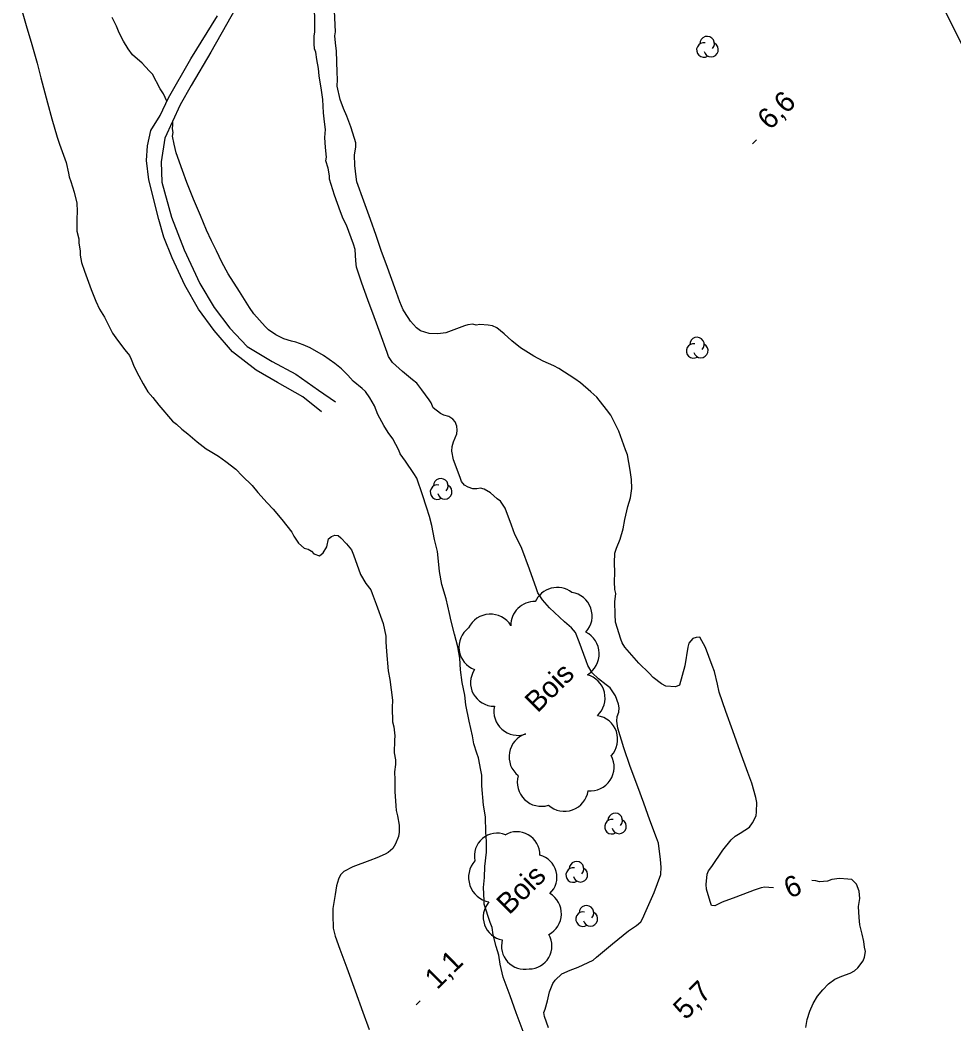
# Model space of a CAD drawing. Extents: x 381879 to 384696, y 5564785 to 5567594.
# Drawn here: x 383608.2 to 383743.2, y 5566420.6 to 5566565.6 of the extents above; entities that cross this region are included whole.
import ezdxf

# ---------------------------------------------------------------- set-up
doc = ezdxf.new("R2010")
doc.units = 0
for name, color, linetype in [('Niveau 19', 7, 'Continuous'), ('Niveau 2', 7, 'Continuous'), ('Niveau 22', 7, 'Continuous'), ('Niveau 3', 7, 'Continuous'), ('Niveau 4', 7, 'Continuous'), ('Niveau 44', 7, 'Continuous')]:
    doc.layers.add(name, color=color, linetype=linetype)

msp = doc.modelspace()

# ---------------------------------------------------------------- linework, layer by layer
at = {"layer": 'Niveau 19'}
for points in [[(383640.34, 5566569.12), (383638.06, 5566564.97), (383635.77, 5566561), (383632.94, 5566556.17), (383631.35, 5566553.36)], [(383629.65, 5566554.39), (383632.9, 5566560.05), (383636.76, 5566566.26)], [(383628.26, 5566536.81), (383626.8, 5566542.53), (383626.46, 5566545.33), (383626.62, 5566547.45), (383627.12, 5566549.65), (383628.47, 5566551.85), (383629.65, 5566554.39)], [(383631.35, 5566553.36), (383629.15, 5566548.56), (383628.61, 5566545.15), (383628.71, 5566542.23), (383630.09, 5566537.16)], [(383651.79, 5566509.01), (383649.08, 5566511.18), (383645.39, 5566513.26), (383642.31, 5566515.03), (383638.89, 5566517.71), (383636.26, 5566520.75), (383633.99, 5566523.86), (383632.04, 5566527.34), (383630.17, 5566531.28), (383629, 5566534.24), (383628.26, 5566536.81)], [(383630.09, 5566537.16), (383631.92, 5566532.43), (383634.21, 5566527.58), (383636.24, 5566524.12), (383638.54, 5566521.09), (383641.04, 5566518.47), (383644.63, 5566516.28), (383648.08, 5566514.45), (383651.35, 5566512.15), (383653.78, 5566510.48)]]:
    msp.add_lwpolyline(points, dxfattribs=at)
at = {"layer": 'Niveau 2'}
for points in [[(383650.73, 5566562.17), (383650.73, 5566563.31), (383650.79, 5566563.93), (383650.83, 5566565.95), (383650.74, 5566566.98), (383650.64, 5566569), (383650.4, 5566570.95), (383650.11, 5566573.58), (383649.74, 5566575.29), (383649.31, 5566576.87), (383648.72, 5566578.7), (383648.15, 5566579.75), (383647.43, 5566580.67), (383647.18, 5566581.08)], [(383628.46, 5566555.71), (383627.34, 5566557.81), (383626.89, 5566558.31), (383625.84, 5566559.38), (383624.48, 5566560.59), (383623.81, 5566561.48), (383623.18, 5566562.58), (383622.55, 5566563.8), (383622.16, 5566564.77), (383621.52, 5566565.99)], [(383653.78, 5566563.92), (383653.64, 5566566.97)], [(383654.46, 5566554.17), (383654.04, 5566556.09), (383654.1, 5566557.04), (383654.05, 5566558.09), (383653.96, 5566561.15), (383653.8, 5566562.36), (383653.71, 5566563.35), (383653.78, 5566563.92)], [(383662.04, 5566516.15), (383661.44, 5566517.04), (383661.24, 5566517.59), (383660.23, 5566520.37), (383659.36, 5566522.76), (383658.47, 5566525.2), (383657.6, 5566527.59), (383656.83, 5566529.94), (383656.74, 5566530.83), (383656.65, 5566532.49), (383656.38, 5566533.23), (383655.38, 5566535.97), (383654.91, 5566536.91), (383654.52, 5566537.93), (383653.65, 5566540.32), (383652.93, 5566542.64), (383652.92, 5566543.14), (383652.74, 5566544.21), (383652.42, 5566545.28), (383652.47, 5566545.83), (383652.37, 5566547.22), (383652.26, 5566548.65), (383652.36, 5566549.83), (383652.19, 5566550.92), (383652.07, 5566552.2), (383651.95, 5566554.16), (383651.78, 5566555.52), (383651.44, 5566557.55), (383651.36, 5566558.64), (383651.09, 5566559.91), (383650.96, 5566560.99), (383650.78, 5566561.48), (383650.73, 5566562.17), (383650.73, 5566562.17)], [(383629.43, 5566553.92), (383628.93, 5566554.97), (383628.46, 5566555.71)], [(383712.3, 5566448.14), (383713.61, 5566449.02), (383714.07, 5566449.62), (383714.58, 5566450.63), (383714.65, 5566451.25), (383714.7, 5566452.59), (383714.54, 5566453.3), (383713.97, 5566455.35), (383713.39, 5566456.93), (383712.29, 5566459.95), (383711.2, 5566462.94), (383710.19, 5566465.74), (383709.22, 5566468.5), (383708.98, 5566469.69), (383708.56, 5566471.49), (383708.24, 5566472.37), (383707.29, 5566474.99), (383706.43, 5566476.46), (383705.91, 5566476.44), (383705.43, 5566476.25), (383704.85, 5566475.61), (383704.73, 5566475.01), (383704.27, 5566472.34), (383703.51, 5566469.53), (383702.93, 5566469.29), (383701.52, 5566469.38), (383700.9, 5566469.73), (383699.69, 5566470.65), (383699.11, 5566471.27), (383697.64, 5566472.73), (383695.6, 5566475.01), (383695.22, 5566475.64), (383695.03, 5566476.16), (383694.26, 5566478.63), (383694.2, 5566479.72), (383694.18, 5566481.58), (383694.31, 5566482.76), (383694.17, 5566483.37), (383694.11, 5566484.47), (383694.16, 5566485.79), (383694.11, 5566487.22), (383694.18, 5566488.61), (383694.41, 5566489.31), (383694.95, 5566490.63), (383695.36, 5566492.1), (383695.63, 5566493.45), (383696.05, 5566495.33), (383696.42, 5566496.61), (383696.61, 5566497.94), (383696.56, 5566499.26), (383696.4, 5566500.57), (383695.98, 5566502.8), (383695.71, 5566503.53), (383694.73, 5566506.22), (383693.58, 5566508.54), (383692.97, 5566509.36), (383691.54, 5566511.12), (383690.68, 5566511.91), (383689.19, 5566513.2), (383688.36, 5566513.77), (383686.09, 5566515.29), (383685.36, 5566515.66), (383683.83, 5566516.34), (383682.48, 5566517.06), (383680.54, 5566518.25), (383679.26, 5566519.29), (383678.17, 5566520.3), (383677.1, 5566521.15), (383676.5, 5566521.46), (383675.84, 5566521.56), (383674.65, 5566521.62), (383674.14, 5566521.56), (383673.62, 5566521.69), (383672.93, 5566521.61), (383672.44, 5566521.43), (383669.75, 5566520.45), (383668.58, 5566520.3), (383667.34, 5566520.36), (383666.06, 5566520.72), (383665.49, 5566521.18), (383664.61, 5566522.13), (383664.31, 5566522.66), (383663.56, 5566523.78), (383663.1, 5566524.93), (383662.38, 5566526.92), (383661.3, 5566529.87), (383660.41, 5566532.31), (383659.68, 5566534.49), (383658.86, 5566536.83), (383657.89, 5566539.48), (383656.9, 5566542.25), (383656.76, 5566542.99), (383656.58, 5566544.6), (383656.55, 5566546.15), (383656.75, 5566547.24), (383656.73, 5566547.87), (383656.56, 5566548.51), (383656, 5566550.22), (383655.44, 5566551.72), (383654.94, 5566552.86), (383654.46, 5566554.17)], [(383635.15, 5566535.26), (383634.27, 5566537.37), (383633.26, 5566539.73), (383632.29, 5566542.16), (383631.67, 5566543.87), (383630.76, 5566546.44), (383630.46, 5566547.71), (383630.24, 5566548.86), (383630.34, 5566549.39), (383630.25, 5566549.89), (383630.31, 5566550.49), (383630.27, 5566551.01)], [(383680.91, 5566419.47), (383679.92, 5566422.18), (383679.03, 5566424.64), (383678.04, 5566427.36), (383677.59, 5566429.23), (383677.41, 5566430.54), (383677, 5566431.78), (383676.58, 5566433.46), (383676.42, 5566434.5), (383676.14, 5566435.25), (383675.26, 5566437.91), (383675.26, 5566438.44), (383675.19, 5566440.31), (383675.31, 5566441.74), (383675.37, 5566443.34), (383675.6, 5566445.4), (383675.63, 5566446.94), (383675.52, 5566448.31), (383675.47, 5566450.5), (383675.2, 5566452.17), (383674.96, 5566455), (383674.93, 5566456.54), (383674.8, 5566457.24), (383674.46, 5566459.01), (383674.2, 5566459.7), (383673.81, 5566461.03), (383673.58, 5566462.22), (383673.1, 5566464.31), (383672.65, 5566466.67), (383672.47, 5566468.1), (383672.12, 5566469.93), (383671.88, 5566471.76), (383671.75, 5566473.41), (383671.45, 5566475.05), (383671.01, 5566476.89), (383670.49, 5566478.79), (383670.27, 5566479.87), (383669.78, 5566482.02), (383669.16, 5566484.09), (383668.82, 5566485.95), (383668.7, 5566487.46), (383668.52, 5566488.82), (383668.1, 5566490.56), (383667.72, 5566492.59), (383667.38, 5566493.89), (383666.96, 5566495.27), (383666.36, 5566497.05), (383665.55, 5566499.44), (383665.12, 5566500.09), (383663.91, 5566501.91), (383663.15, 5566502.95), (383662.95, 5566503.5), (383662.09, 5566505.1), (383661.39, 5566506.02), (383660.76, 5566507.06), (383659.91, 5566508.63), (383659.44, 5566509.9), (383658.77, 5566511.04), (383658.12, 5566511.97), (383657.64, 5566512.4), (383656.36, 5566513.46), (383655.6, 5566514.32), (383654.65, 5566515.25), (383653.68, 5566516.02), (383652.07, 5566517.14), (383650.12, 5566518.26), (383649.14, 5566518.69), (383648.07, 5566519.11), (383647.42, 5566519.21), (383646.34, 5566519.59), (383645.17, 5566520.16), (383644.09, 5566520.87), (383643.64, 5566521.35), (383642, 5566523.16), (383641.39, 5566524.08), (383639.9, 5566526.4), (383638.27, 5566528.95), (383637.37, 5566530.67), (383636.62, 5566532.27), (383635.87, 5566533.74), (383635.15, 5566535.26)], [(383684.57, 5566420), (383683.99, 5566421.64), (383683.92, 5566422.23), (383684.1, 5566422.73), (383684.45, 5566423.94), (383684.71, 5566425.22), (383685.19, 5566426.42), (383685.55, 5566426.89), (383686.52, 5566427.84), (383687.7, 5566428.35), (383688.86, 5566428.78), (383691.04, 5566429.81), (383691.53, 5566430.22), (383693.82, 5566432.16), (383696.14, 5566434.04), (383697.3, 5566434.79), (383697.91, 5566435.33), (383698.17, 5566435.78), (383698.67, 5566436.97), (383699.85, 5566439.57), (383700.8, 5566442.17), (383700.85, 5566443.25), (383700.77, 5566444.35), (383700.45, 5566446.7), (383700.18, 5566447.45), (383699.24, 5566450.03), (383698.35, 5566452.47), (383697.48, 5566454.86), (383696.4, 5566457.77), (383695.44, 5566460.48), (383694.62, 5566463.31), (383694.45, 5566464.31), (383694.48, 5566464.98), (383694.74, 5566465.65), (383694.8, 5566466.27), (383694.69, 5566466.79), (383694.25, 5566468.01), (383693.5, 5566469.12), (383692.9, 5566469.56), (383691.82, 5566470.46), (383690.91, 5566471.33), (383690.28, 5566472.35), (383690.04, 5566473.03), (383689.03, 5566475.79), (383688.46, 5566477.14), (383687.91, 5566477.83), (383686.89, 5566478.69), (383684.7, 5566480.68), (383683.72, 5566481.84), (383683.05, 5566482.87), (383682.84, 5566483.46), (383681.81, 5566486.27), (383680.72, 5566489.28), (383680.21, 5566490.37), (383679.71, 5566491.3), (383679.22, 5566492.63), (383678.32, 5566495.09), (383677.63, 5566496.12), (383677.17, 5566496.46), (383676.2, 5566497.3), (383675.28, 5566497.84), (383674.76, 5566497.99), (383674.22, 5566497.88), (383673.62, 5566497.91), (383672.98, 5566498.13), (383672.44, 5566498.44), (383671.99, 5566498.98), (383671.79, 5566499.53), (383670.86, 5566502.08), (383670.63, 5566503.32), (383670.67, 5566504.01), (383670.87, 5566504.7), (383671.31, 5566505.84), (383671.37, 5566506.36), (383671.33, 5566506.96), (383671.1, 5566507.58), (383670.75, 5566507.96), (383670.18, 5566508.35), (383669.45, 5566508.53), (383668.98, 5566508.78), (383667.91, 5566509.61), (383667.63, 5566510.32), (383667.34, 5566510.76), (383666.27, 5566512.2), (383665.54, 5566513.15), (383664.94, 5566513.63), (383663.47, 5566514.86), (383662.04, 5566516.15)], [(383717.11, 5566440.23), (383716.4, 5566440.29), (383715.85, 5566440.35), (383715.29, 5566440.25), (383714.3, 5566439.89), (383711.63, 5566438.92), (383709.69, 5566438.17), (383708.63, 5566437.63), (383708.13, 5566437.71), (383707.92, 5566438.27), (383707.4, 5566440.06), (383707.36, 5566440.75), (383707.49, 5566442.2), (383707.72, 5566442.69), (383708.17, 5566443.34), (383709.77, 5566445.67), (383710.98, 5566447.19), (383711.53, 5566447.71), (383712.3, 5566448.14)], [(383721.75, 5566420.06), (383721.96, 5566421.22), (383722.36, 5566422.41), (383722.83, 5566423.52), (383723.45, 5566424.57), (383724.22, 5566425.49), (383725.05, 5566426.37), (383725.95, 5566427.04), (383726.95, 5566427.47), (383728.15, 5566427.9), (383728.79, 5566428.26), (383729.29, 5566428.7), (383730.07, 5566429.71), (383730.24, 5566430.24), (383730.39, 5566431.06), (383730.24, 5566431.69), (383730.16, 5566432.51), (383729.92, 5566433.57), (383729.55, 5566434.88), (383729.46, 5566435.94), (383729.38, 5566437.57), (383729.58, 5566438.7), (383729.47, 5566439.77), (383729.1, 5566440.79), (383728.41, 5566441.47), (383727.85, 5566441.48), (383726.64, 5566441.59), (383725.54, 5566441.45), (383724.89, 5566441.23), (383723.74, 5566441.13), (383723.19, 5566441.25), (383722.63, 5566441.29)]]:
    msp.add_lwpolyline(points, dxfattribs=at)
at = {"layer": 'Niveau 22'}
msp.add_lwpolyline([(383831.31, 5566399.62), (383825.14, 5566413.33), (383814.61, 5566426.14), (383809.55, 5566433.7), (383806.61, 5566438.8), (383799.33, 5566452.08), (383789.74, 5566470.08), (383781.62, 5566484.9), (383775.69, 5566496.81), (383769.39, 5566510.24), (383762.45, 5566524.93), (383753.75, 5566543.5), (383743.82, 5566563.06), (383730.43, 5566590.21)], dxfattribs=at)
at = {"layer": 'Niveau 3'}
for p, q in [((383714.06, 5566547.74), (383714.63, 5566548.31)), ((383665.46, 5566423.35), (383666.03, 5566423.92))]:
    msp.add_line(p, q, dxfattribs=at)
at = {"layer": 'Niveau 4'}
for points in [[(383608.21, 5566567.9), (383609.07, 5566564.86), (383609.89, 5566562.11), (383610.66, 5566559.4), (383611.23, 5566557.26), (383612.19, 5566553.68), (383612.81, 5566551.37)], [(383612.81, 5566551.37), (383613.55, 5566548.69), (383613.91, 5566547.69), (383614.87, 5566545.06), (383615.23, 5566543.49), (383615.29, 5566542.98), (383615.53, 5566542.32), (383616.01, 5566540.75), (383616.39, 5566539.19), (383616.46, 5566538), (383616.42, 5566536.88), (383616.42, 5566535.13), (383616.7, 5566534), (383616.7, 5566533.43), (383616.88, 5566532.24), (383616.9, 5566531.65), (383617.08, 5566530.58), (383617.51, 5566529.34), (383618.47, 5566526.7), (383619.16, 5566525.02), (383619.71, 5566523.88), (383620.39, 5566522.7), (383621.05, 5566521.43), (383621.57, 5566520.41), (383622.31, 5566519.36), (383623.35, 5566517.97), (383624.02, 5566517.17), (383624.28, 5566516.63), (383624.71, 5566515.52), (383625.35, 5566514.23), (383625.98, 5566513.07), (383626.66, 5566511.91), (383627.38, 5566511.11), (383628.25, 5566510), (383630.22, 5566507.68), (383630.81, 5566507.23), (383631.58, 5566506.51), (383632.45, 5566505.83), (383633.8, 5566504.68), (383635.08, 5566503.68), (383635.67, 5566503.36), (383636.87, 5566502.63), (383637.94, 5566501.87), (383639.41, 5566500.74), (383640.31, 5566499.79), (383641.75, 5566498.36), (383642.55, 5566497.37), (383643.93, 5566495.85), (383644.79, 5566494.95), (383646.06, 5566493.46), (383647.47, 5566491.65), (383647.79, 5566491.04), (383648.45, 5566490.05), (383649.27, 5566489.33), (383649.83, 5566489.19), (383650.34, 5566488.91), (383650.67, 5566488.52), (383651.49, 5566488.24), (383651.99, 5566488.63), (383652.55, 5566489.54), (383652.79, 5566490.65), (383653.21, 5566491.01), (383653.68, 5566491.19), (383654.19, 5566491.14), (383654.56, 5566490.8), (383655.38, 5566489.95), (383656.13, 5566489.08), (383656.38, 5566488.38), (383657.41, 5566485.54), (383658.16, 5566484.2), (383658.89, 5566483.31), (383659.1, 5566482.79), (383659.67, 5566481.21), (383660.66, 5566478.44), (383661.05, 5566476.61), (383661.05, 5566475.8), (383661.17, 5566474.4), (383661.4, 5566471.61), (383661.64, 5566470.35), (383662.01, 5566467.36), (383661.98, 5566466.28), (383662.05, 5566464.22), (383662.22, 5566463.5), (383662.38, 5566462.19), (383662.31, 5566461.57), (383662.28, 5566459.77), (383662.47, 5566458.72), (383662.46, 5566458.05), (383662.31, 5566457), (383662.38, 5566455.83), (383662.36, 5566454.7), (383662.35, 5566454.16)], [(383662.35, 5566454.16), (383662.52, 5566452.09), (383662.56, 5566451.4), (383662.76, 5566450.63), (383663, 5566449.31), (383663.01, 5566448.31), (383662.88, 5566447.65), (383662.48, 5566446.59), (383662.06, 5566445.92), (383661.4, 5566445.34), (383660.96, 5566445.1), (383659.79, 5566444.58), (383658.77, 5566444.21), (383656.3, 5566443.29), (383655.01, 5566442.63), (383654.53, 5566442.12), (383654.22, 5566441.52), (383653.94, 5566440.54), (383653.76, 5566439.26), (383653.43, 5566437.25), (383653.42, 5566436.35), (383653.46, 5566434.41), (383653.76, 5566433.24), (383654.43, 5566431.4), (383655.42, 5566428.67), (383656.63, 5566425.37), (383657.74, 5566422.3), (383658.67, 5566419.76)]]:
    msp.add_lwpolyline(points, dxfattribs=at)
at = {"layer": 'Niveau 44'}
msp.add_arc((383688.38, 5566474.05), 3.52, 301.1273, 62.7841, dxfattribs=at)
for centre, major_axis, ratio, start_param, end_param in [((383707.51, 5566562.23), (0.836, -0.629), 0.999875, 6.162675, 10.101684), ((383707.02, 5566561.31), (0.836, -0.629), 0.999875, 2.023129, 5.909704), ((383708.07, 5566561.35), (0.836, -0.629), 0.999875, 4.036058, 8.005933), ((383706.03, 5566518.75), (0.836, -0.629), 0.999875, 6.162675, 10.101684), ((383705.54, 5566517.83), (0.836, -0.629), 0.999875, 2.023129, 5.909704), ((383706.59, 5566517.87), (0.836, -0.629), 0.999875, 4.036058, 8.005933), ((383669.02, 5566498.34), (0.836, -0.629), 0.999875, 6.162675, 10.101684), ((383668.53, 5566497.42), (0.836, -0.629), 0.999875, 2.023129, 5.909704), ((383669.58, 5566497.46), (0.836, -0.629), 0.999875, 4.036058, 8.005933), ((383685.84, 5566480.18), (-3.16, -1.43), 0.999623, 3.636262, 5.44967), ((383682.61, 5566478.17), (-3.03, -1.69), 0.999759, 4.190459, 5.788887), ((383687.42, 5566479.51), (-1.16, 3.27), 0.998497, 3.635732, 5.789046), ((383676.18, 5566476.32), (-3.37, 0.87), 0.998222, 3.943601, 6.094251), ((383675.09, 5566475.02), (3.21, -1.3), 0.995497, 2.591339, 4.746123), ((383676.78, 5566469.9), (-3.4, -0.71), 0.98225, 5.490725, 7.646297), ((383689.27, 5566467.67), (3.47, 0.3), 0.999833, 5.375544, 7.498749), ((383680.14, 5566465.74), (0.57, -3.42), 0.996848, 4.331202, 6.446422), ((383691.11, 5566461.7), (-2.63, 2.26), 0.997882, 3.10613, 5.264669), ((383682.34, 5566459.19), (-0.59, -3.42), 0.99946, 3.63202, 5.788906), ((383690.6, 5566457.71), (2.61, -2.28), 0.999507, 5.338445, 7.492475), ((383683.54, 5566455.49), (2.48, -2.43), 0.997825, 3.637157, 5.78762), ((383686.87, 5566454.76), (2.45, -2.45), 0.996543, 4.770924, 6.926978), ((383693.73, 5566449.07), (0.836, -0.629), 0.999875, 2.023129, 5.909704), ((383694.22, 5566449.99), (0.836, -0.629), 0.999875, 6.162675, 10.101684), ((383694.78, 5566449.11), (0.836, -0.629), 0.999875, 4.036058, 8.005933), ((383677.14, 5566444.84), (0.22, -3.3), 0.989464, 2.697716, 4.854132), ((383680.03, 5566445.05), (-2.18, 2.49), 0.995072, 3.972383, 6.1229), ((383676.63, 5566441.76), (-3.41, -1.18), 0.997334, 5.218157, 7.338353), ((383682.5, 5566441.79), (3.18, 0.86), 0.99621, 5.215067, 7.334491), ((383688.63, 5566443.01), (0.836, -0.629), 0.999875, 6.162675, 10.101684), ((383688.14, 5566442.09), (0.836, -0.629), 0.999875, 2.023129, 5.909704), ((383689.19, 5566442.13), (0.836, -0.629), 0.999875, 4.036058, 8.005933), ((383678.48, 5566436.01), (-3.19, -0.98), 0.997751, 5.265554, 7.382807), ((383683.04, 5566436.51), (3.4, -0.09), 0.998548, 5.221979, 7.342158), ((383689.58, 5566435.72), (0.836, -0.629), 0.999875, 2.023129, 5.909704), ((383690.07, 5566436.64), (0.836, -0.629), 0.999875, 6.162675, 10.101684), ((383690.63, 5566435.76), (0.836, -0.629), 0.999875, 4.036058, 8.005933), ((383681.08, 5566431.81), (1.74, -2.83), 0.992728, 3.88281, 5.940658), ((383681.78, 5566431.83), (0.23, 3.3), 0.992426, 3.207708, 5.310005)]:
    msp.add_ellipse(centre, major_axis=major_axis, ratio=ratio, start_param=start_param, end_param=end_param, dxfattribs=at)

# ---------------------------------------------------------------- texts
at = {"layer": 'Niveau 2'}
msp.add_text('6', height=3, rotation=22.7589, dxfattribs=at).set_placement((383719.39, 5566438.66))
at = {"layer": 'Niveau 3'}
for s, p in [('6,6', (383716.57, 5566549.61)), ('1,1', (383668.49, 5566425.44)), ('5,7', (383704.4, 5566421.04))]:
    msp.add_text(s, height=3, rotation=44.7717, dxfattribs=at).set_placement(p)
at = {"layer": 'Niveau 44'}
for p in [(383682.98, 5566465.43), (383678.88, 5566436.24)]:
    msp.add_text('Bois', height=3, rotation=44.7707, dxfattribs=at).set_placement(p)

doc.saveas('drawing.dxf')
